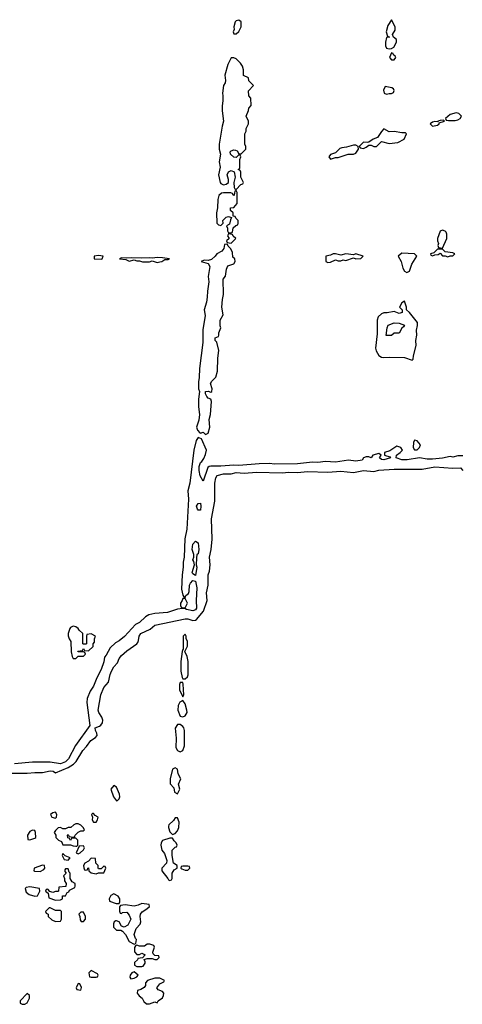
# Model space of a CAD drawing. Header units: inches. Extents: x 2701323 to 2964515, y 494916 to 722124.
# Tile 278 of 656: x 2822910 to 2826385, y 611762 to 619486. Entities that reach past the tile are written whole.
import ezdxf

# ---------------------------------------------------------------- set-up
doc = ezdxf.new("R2010")
doc.units = ezdxf.units.IN
doc.header["$MEASUREMENT"] = 0
doc.layers.add('C8621', color=7, linetype='Continuous')

msp = doc.modelspace()

# ---------------------------------------------------------------- linework, layer by layer
at = {"layer": 'C8621', "color": 2, "elevation": 2}
for points in [[(2824630, 619482), (2824610, 619478), (2824602, 619470), (2824592, 619430), (2824594, 619410), (2824586, 619390), (2824590, 619374), (2824610, 619374), (2824630, 619394), (2824648, 619430), (2824648, 619470)], [(2825830, 619486), (2825799.8, 619440.2), (2825786, 619390), (2825798, 619358), (2825814, 619350), (2825790, 619346), (2825781, 619310), (2825782, 619282), (2825790, 619262), (2825810, 619258), (2825830, 619261), (2825848, 619270), (2825868.7, 619310), (2825868, 619330), (2825846, 619350), (2825838, 619370), (2825857.2, 619402.8), (2825859, 619430)], [(2824590, 619188), (2824570, 619188), (2824544.5, 619135.5), (2824521, 619050), (2824526.8, 619010), (2824522.8, 618990), (2824511, 618970), (2824501, 618910), (2824506, 618890), (2824506, 618850), (2824498.8, 618810), (2824498.8, 618770), (2824510.8, 618690), (2824498.8, 618650), (2824474.8, 618510), (2824476, 618470), (2824486, 618430), (2824476, 618370), (2824482.8, 618330), (2824470.8, 618270), (2824482.8, 618210), (2824490, 618201), (2824510, 618191), (2824530, 618196), (2824548.7, 618210), (2824548.9, 618231.1), (2824539.3, 618270), (2824550, 618292), (2824570, 618302), (2824592.7, 618292.7), (2824602, 618250), (2824592, 618210), (2824594, 618170), (2824598, 618158), (2824610, 618154), (2824647.3, 618192.7), (2824662, 618198), (2824666, 618210), (2824646, 618250), (2824646, 618290), (2824642, 618302), (2824626, 618310), (2824638, 618322), (2824638, 618390), (2824646, 618410), (2824642, 618422), (2824630, 618426), (2824610, 618406), (2824590, 618408), (2824564, 618430), (2824562, 618450), (2824570, 618458), (2824590, 618464.7), (2824603.6, 618463.6), (2824616.9, 618456.9), (2824630, 618434), (2824650, 618434), (2824686, 618470), (2824686, 618490), (2824678, 618510), (2824678, 618590), (2824687.3, 618612.7), (2824688.4, 618631.6), (2824706, 618670), (2824706, 618690), (2824688, 618730), (2824707.3, 618772.7), (2824708.4, 618791.6), (2824727.3, 618812.7), (2824726, 618870), (2824708.4, 618888.4), (2824707.3, 618927.3), (2824746, 618970), (2824710, 619006), (2824706, 619030), (2824667.3, 619047.3), (2824668.4, 619091.6), (2824660.2, 619120.2), (2824644.5, 619144.5), (2824610, 619178)], [(2825830, 619226), (2825812, 619190), (2825830, 619172), (2825850, 619172), (2825862, 619190), (2825859, 619199), (2825846, 619210), (2825842, 619222)], [(2825778, 618962), (2825767.1, 618932.9), (2825772, 618910), (2825790, 618901), (2825810, 618907.3), (2825830, 618906.8), (2825844, 618916), (2825849, 618930), (2825844, 618944), (2825832.7, 618952.7)], [(2826238, 618698), (2826210, 618695.3), (2826194, 618690), (2826194, 618686), (2826170, 618688), (2826150, 618682), (2826132, 618670), (2826150, 618652), (2826190, 618658), (2826202, 618670), (2826202, 618678), (2826246, 618690)], [(2826335.5, 618755.5), (2826290, 618742), (2826252, 618710), (2826258, 618698), (2826276, 618696), (2826330, 618694.8), (2826350, 618701), (2826368, 618710), (2826378, 618730), (2826358, 618750)], [(2825770, 618628.7), (2825750, 618609), (2825718, 618562), (2825684.7, 618550), (2825650, 618526), (2825638, 618522), (2825610, 618524), (2825574, 618490), (2825582, 618482), (2825610, 618476), (2825630, 618484.7), (2825650, 618502), (2825670, 618501), (2825690, 618490.8), (2825710, 618491), (2825750, 618531), (2825810, 618515.5), (2825878.4, 618521.6), (2825928.7, 618550), (2825948, 618590), (2825938, 618598), (2825910, 618597.2), (2825850, 618609.2), (2825810, 618606)], [(2825550, 618502), (2825530, 618502), (2825475.3, 618484.7), (2825438, 618482), (2825424.5, 618475.5), (2825390, 618442), (2825350, 618428), (2825338, 618410), (2825350, 618392), (2825390, 618404.7), (2825410, 618404.7), (2825490, 618431.3), (2825530, 618431), (2825550, 618438), (2825568.7, 618470), (2825568, 618490)], [(2824610, 618146), (2824598, 618142), (2824594, 618110), (2824590, 618106), (2824582, 618122), (2824567.3, 618127.3), (2824510, 618129), (2824495.3, 618124.7), (2824474.4, 618105.6), (2824465.2, 618074.8), (2824462.8, 618010), (2824454.8, 617970), (2824458, 617890), (2824470, 617878), (2824490, 617872), (2824508, 617890), (2824504, 617910), (2824530, 617938), (2824550, 617942), (2824574, 617934), (2824564.7, 617915.3), (2824558, 617882), (2824534, 617870), (2824542, 617850), (2824542, 617830), (2824550, 617814), (2824570, 617814), (2824582, 617818), (2824587.3, 617852.7), (2824607.3, 617872.7), (2824622, 617878), (2824626, 617890), (2824626, 617910), (2824606, 617930), (2824602, 617942), (2824586, 617946), (2824586, 617970), (2824566, 617990), (2824566, 618010), (2824590, 618014), (2824616.4, 618043.6), (2824618, 618130)], [(2824550, 617806), (2824542, 617790), (2824554, 617770), (2824534, 617750), (2824538, 617738), (2824570, 617734), (2824606, 617770), (2824587.3, 617787.3), (2824582, 617802)], [(2826230, 617835.3), (2826210, 617826), (2826191, 617770), (2826191, 617750), (2826198, 617730), (2826194, 617714), (2826198, 617698), (2826230, 617694), (2826264, 617770), (2826263.1, 617803.1), (2826258, 617818), (2826250, 617828)], [(2824530, 617726), (2824518, 617722), (2824512, 617690), (2824496, 617670), (2824458, 617650), (2824444.7, 617630), (2824416, 617604), (2824390, 617598), (2824359.6, 617600.4), (2824334, 617590), (2824390, 617574), (2824402.8, 617550), (2824390.6, 617470.6), (2824394, 617430), (2824383.4, 617356.6), (2824382, 617310), (2824375.5, 617270), (2824357.3, 617210), (2824365.2, 617165.2), (2824348.1, 617051.9), (2824347.5, 616952.5), (2824321.6, 616750), (2824319.9, 616680.1), (2824314.4, 616645.6), (2824314.8, 616590), (2824321, 616570), (2824314.8, 616510), (2824314.8, 616450), (2824321, 616390), (2824316.9, 616343.1), (2824298.8, 616290), (2824304.9, 616264.9), (2824324.7, 616244.7), (2824330, 616242), (2824350.8, 616250.8), (2824370, 616232), (2824390, 616242), (2824402, 616290), (2824398, 616350), (2824408.7, 616390), (2824417.2, 616490), (2824410, 616508), (2824390, 616518), (2824378, 616530), (2824368.7, 616550), (2824368, 616570), (2824390, 616572), (2824410, 616564.7), (2824418, 616570), (2824422, 616590), (2824409, 616631), (2824418, 616650), (2824450, 616682), (2824463.7, 616730), (2824466, 616830), (2824473.2, 616890), (2824457.2, 616957.2), (2824446, 616970), (2824446, 616990), (2824470, 617002), (2824474, 617010), (2824474, 617030), (2824488, 617070), (2824484, 617084), (2824484, 617130), (2824508.7, 617170), (2824497.2, 617230), (2824501.2, 617290), (2824509.3, 617330.7), (2824508.7, 617450), (2824525.6, 617474.4), (2824533.2, 617530), (2824545.2, 617554.8), (2824590, 617572), (2824602, 617590), (2824598, 617610), (2824584, 617624), (2824580.4, 617660.4), (2824568.9, 617688.9), (2824546, 617710), (2824542, 617722)], [(2823530, 617636), (2823494, 617630), (2823494, 617610), (2823550, 617607.3), (2823558, 617610), (2823566, 617630)], [(2823990, 617619.3), (2823954, 617614), (2823930, 617619), (2823870, 617614), (2823790, 617619), (2823750, 617615.3), (2823710, 617618), (2823694, 617610), (2823743.6, 617603.6), (2823770, 617592), (2823810, 617602), (2823830, 617594), (2823850, 617594), (2823873.6, 617586.4), (2823930, 617586.8), (2823950, 617594), (2823990, 617581), (2824010, 617586.8), (2824026, 617590), (2824050, 617604.7), (2824075.3, 617604.7), (2824086, 617610), (2824030, 617619)], [(2825550, 617648.7), (2825530, 617642), (2825470, 617648.7), (2825430, 617638), (2825390, 617648.7), (2825371.6, 617648.4), (2825350, 617638), (2825314, 617630), (2825314, 617590), (2825330, 617582), (2825350, 617584.7), (2825390, 617602), (2825410, 617594), (2825430, 617594), (2825450, 617602), (2825470, 617598), (2825530, 617618), (2825550, 617611.3), (2825587.3, 617612.7), (2825606, 617630)], [(2825910, 617654), (2825882, 617630), (2825906, 617590), (2825916.9, 617536.9), (2825930, 617514), (2825950, 617502), (2825970, 617514), (2825988, 617568), (2826028, 617630), (2826010, 617648)], [(2826230, 617686), (2826190, 617686), (2826162, 617658), (2826134, 617650), (2826138, 617638), (2826150, 617634), (2826170, 617642), (2826196.4, 617643.6), (2826210, 617654), (2826230, 617634), (2826250, 617634), (2826270, 617626), (2826290, 617634), (2826310, 617634), (2826326, 617650), (2826310, 617658), (2826250, 617666)], [(2825930, 617278), (2825910, 617266), (2825892, 617230), (2825914, 617210), (2825914, 617190), (2825890, 617182), (2825850, 617198), (2825794.4, 617185.6), (2825770, 617185.2), (2825750, 617179), (2825724.9, 617155.1), (2825717.1, 617130), (2825717.3, 617022.7), (2825703, 616910), (2825708.5, 616888.5), (2825730, 616851.3), (2825750, 616838.8), (2825770, 616834.8), (2825810, 616838.8), (2825930, 616834.8), (2825990, 616814), (2825998, 616822), (2826001.2, 616850), (2826022.7, 616930), (2826021.2, 616970), (2826029, 617010), (2826024, 617050), (2826032.9, 617087.1), (2826033.2, 617110), (2825970, 617188.7), (2825946, 617210), (2825948, 617230)], [(2825830, 617008), (2825788.4, 617008.4), (2825795.3, 617070), (2825804, 617090), (2825850, 617106.8), (2825890, 617106), (2825931.3, 617090), (2825923.6, 617076.4), (2825910, 617066), (2825890, 617026), (2825850, 617026)], [(2826010, 616188), (2826002.8, 616170), (2825998, 616130), (2826010, 616112), (2826030, 616111.3), (2826048.7, 616130), (2826057.2, 616150), (2826030, 616182)], [(2824310, 615638), (2824305.6, 615645.6), (2824299, 615670), (2824310, 615691.3), (2824330, 615692), (2824333.4, 615670), (2824330, 615638)], [(2824290, 615126), (2824270, 615138), (2824264, 615150), (2824282, 615210), (2824276.4, 615236.4), (2824268.7, 615250), (2824278, 615270), (2824278, 615290), (2824263.7, 615330), (2824270, 615372), (2824290, 615394), (2824310, 615382), (2824316.5, 615330), (2824310, 615295.3), (2824302, 615290), (2824296.9, 615263.1), (2824296, 615210), (2824301, 615190)], [(2824210, 614946), (2824190, 614946), (2824186, 614930), (2824171.3, 614910), (2824171.3, 614890), (2824178, 614878), (2824190, 614871.3), (2824210, 614872), (2824228.7, 614910)], [(2823330, 614728.7), (2823310, 614719), (2823302.8, 614710), (2823291.6, 614671.6), (2823291.6, 614651.6), (2823298, 614630), (2823312.7, 614607.3), (2823314, 614526), (2823322, 614490), (2823330, 614474), (2823350, 614474), (2823370, 614494), (2823410, 614494), (2823426, 614510), (2823422, 614522), (2823410, 614526), (2823370, 614526), (2823367.3, 614532.7), (2823402, 614538), (2823410, 614554), (2823418, 614538), (2823450, 614534), (2823486, 614570), (2823486, 614590), (2823496.4, 614603.6), (2823498, 614630), (2823506, 614650), (2823470, 614668), (2823438, 614662), (2823434, 614650), (2823434, 614590), (2823430, 614586), (2823410, 614586), (2823406, 614590), (2823406, 614670), (2823376.4, 614696.4), (2823368.7, 614710), (2823350, 614724)], [(2824210, 614666), (2824194, 614650), (2824194, 614546), (2824190, 614546), (2824186, 614530), (2824174.8, 614450), (2824175.3, 614375.3), (2824184.7, 614324.7), (2824190, 614314), (2824210, 614314), (2824228.4, 614331.6), (2824233.2, 614346.8), (2824232.5, 614452.5), (2824224, 614490), (2824206, 614530), (2824227.3, 614572.7), (2824228, 614610), (2824218, 614630), (2824218, 614650)], [(2824190, 614286), (2824170, 614286), (2824164.7, 614270), (2824166, 614230), (2824190, 614174), (2824198, 614190), (2824194.6, 614274.6)], [(2824190, 614146), (2824167.1, 614132.9), (2824154.4, 614105.6), (2824150.8, 614070), (2824170, 614022), (2824190, 614018), (2824210, 614026), (2824224, 614050), (2824221.2, 614070), (2824210, 614118)], [(2824170, 613958), (2824150, 613958), (2824131.3, 613928.7), (2824137.3, 613850), (2824136, 613776), (2824150, 613752), (2824170, 613742), (2824190, 613752), (2824204, 613790), (2824204, 613910), (2824199, 613930), (2824190, 613942)], [(2824130, 613618), (2824110, 613606), (2824091.3, 613530), (2824092.7, 613492.7), (2824119.8, 613459.8), (2824126.4, 613426.4), (2824150, 613414), (2824168, 613450), (2824158, 613490), (2824174, 613530), (2824155.3, 613570), (2824150, 613606)], [(2823650, 613478), (2823626.8, 613450), (2823646.8, 613390), (2823670, 613358), (2823679, 613361), (2823690, 613374), (2823695.3, 613390), (2823694, 613410), (2823670, 613466)], [(2823190, 613268), (2823170, 613264), (2823151.3, 613250), (2823162, 613230), (2823190, 613222), (2823198, 613230), (2823202, 613250)], [(2823490, 613258), (2823482, 613258), (2823474, 613250), (2823482, 613230), (2823478, 613210), (2823490, 613192), (2823510, 613192), (2823522, 613210), (2823526, 613230), (2823502, 613242)], [(2824150, 613226), (2824130, 613226), (2824116.9, 613203.1), (2824082, 613170), (2824079.6, 613160.4), (2824078, 613150), (2824090, 613114), (2824110, 613094), (2824130, 613102), (2824150, 613122), (2824159, 613150), (2824162, 613190)], [(2823370, 613178), (2823350, 613178), (2823334, 613170), (2823311.3, 613148.7), (2823290, 613148), (2823270, 613138), (2823250, 613138), (2823230, 613148), (2823212.7, 613147.3), (2823190, 613126), (2823182, 613110), (2823194, 613090), (2823194, 613070), (2823214, 613050), (2823238, 613038), (2823250, 613014), (2823310, 613014), (2823330, 613004.7), (2823350, 613002), (2823358, 613002), (2823366, 613010), (2823366, 613050), (2823350, 613066), (2823330, 613066), (2823318, 613062), (2823310, 613046), (2823302, 613062), (2823287.3, 613067.3), (2823286, 613090), (2823290, 613094), (2823298, 613078), (2823330, 613074), (2823342, 613078), (2823346, 613090), (2823368.4, 613111.6), (2823390, 613122), (2823410, 613122), (2823418, 613130), (2823408, 613150), (2823390, 613168)], [(2823010, 613128), (2822990, 613118), (2822972, 613090), (2822974, 613054), (2822990, 613052), (2823030, 613064.7), (2823038, 613070), (2823035.3, 613110), (2823030, 613126)], [(2824110, 613066), (2824090, 613066), (2824030, 613048), (2824021, 613030), (2824018, 613010), (2824026, 612970), (2824046, 612946), (2824064.7, 612890), (2824062, 612870), (2824026, 612830), (2824026.8, 612810), (2824074, 612750), (2824078, 612738), (2824090, 612734), (2824102, 612738), (2824106, 612750), (2824108, 612790), (2824124, 612816), (2824146, 612830), (2824146, 612850), (2824118, 612870), (2824106, 612930), (2824106, 612970), (2824130, 612994), (2824142, 612998), (2824146, 613010), (2824138, 613030), (2824123.1, 613043.1)], [(2823410, 613006), (2823378, 613002), (2823354, 612950), (2823370, 612942), (2823386, 612950), (2823410, 612974), (2823418, 612990)], [(2823250, 612946), (2823244.7, 612930), (2823258, 612898), (2823290, 612894), (2823306, 612910), (2823266, 612926)], [(2823470, 612908), (2823450, 612886), (2823422, 612870), (2823412, 612850), (2823412.7, 612832.7), (2823418, 612818), (2823430, 612814), (2823442, 612818), (2823446, 612830), (2823451.6, 612831.6), (2823454, 612810), (2823470, 612794), (2823510, 612786), (2823530, 612794), (2823570, 612794), (2823586, 612830), (2823582, 612842), (2823570, 612846), (2823550, 612826), (2823530, 612826), (2823526, 612830), (2823526, 612850), (2823508.4, 612868.4), (2823506, 612906)], [(2823090, 612854), (2823024.7, 612830), (2823022, 612810), (2823026, 612806), (2823070, 612804.7), (2823100.4, 612819.6), (2823108, 612830), (2823106, 612850)], [(2823290, 612826), (2823270, 612826), (2823263.6, 612816.4), (2823263.6, 612803.6), (2823274, 612790), (2823254, 612770), (2823262, 612750), (2823262, 612730), (2823274, 612710), (2823272.7, 612687.3), (2823218, 612682), (2823214, 612650), (2823210, 612646), (2823190, 612646), (2823170, 612638), (2823146, 612646), (2823130, 612666), (2823118, 612662), (2823114, 612650), (2823134, 612634), (2823138, 612598), (2823190, 612578), (2823230, 612582), (2823246, 612590), (2823247.3, 612612.7), (2823270, 612614), (2823282, 612638), (2823294.6, 612645.4), (2823302, 612658), (2823342, 612678), (2823346, 612690), (2823346, 612710), (2823322, 612722), (2823306, 612750), (2823306, 612790), (2823298, 612798)], [(2824230, 612846), (2824190, 612846), (2824178, 612842), (2824174, 612830), (2824183.6, 612823.6), (2824210, 612814), (2824230, 612814), (2824246, 612830), (2824242, 612842)], [(2822990, 612684), (2822961, 612679), (2822952, 612670), (2822962, 612642), (2822983.6, 612623.6), (2823030, 612611.3), (2823050, 612614), (2823068, 612650), (2823066, 612670)], [(2823650, 612628.7), (2823625.4, 612614.6), (2823612, 612590), (2823614, 612570), (2823668, 612552), (2823690, 612554), (2823695.3, 612564.7), (2823695.3, 612590), (2823682, 612610)], [(2823150, 612518), (2823142, 612518), (2823114, 612490), (2823118, 612478), (2823134, 612470), (2823134, 612450), (2823163.6, 612423.6), (2823190, 612412), (2823230, 612414), (2823238, 612430), (2823238, 612490), (2823230, 612498), (2823190, 612498)], [(2823870, 612553.2), (2823840.7, 612539.3), (2823810, 612532.7), (2823736.9, 612543.1), (2823702, 612538), (2823692.7, 612527.3), (2823692.7, 612492.7), (2823698, 612478), (2823710, 612474), (2823718, 612482), (2823750, 612484.7), (2823770, 612462), (2823782, 612430), (2823758, 612382), (2823730, 612368), (2823710, 612375.3), (2823690, 612408), (2823670, 612418), (2823663.6, 612416.4), (2823651.6, 612408.4), (2823645.4, 612394.6), (2823646, 612366), (2823670, 612344.7), (2823703.6, 612343.6), (2823716.9, 612336.9), (2823742, 612310), (2823770, 612254), (2823810, 612234), (2823822, 612238), (2823826, 612270), (2823818, 612278), (2823808, 612310), (2823824, 612356), (2823855.3, 612390), (2823862, 612410), (2823855.3, 612450), (2823859, 612470), (2823872.5, 612487.5), (2823908, 612510), (2823928, 612530), (2823926, 612546)], [(2823410, 612486), (2823390, 612486), (2823374, 612470), (2823382, 612450), (2823383.6, 612423.6), (2823392.7, 612412.7), (2823410, 612412), (2823428, 612430), (2823428, 612450)], [(2823910, 612234), (2823890, 612218), (2823850, 612218), (2823830, 612226), (2823818, 612222), (2823812.7, 612207.3), (2823812.7, 612172.7), (2823830, 612154), (2823850, 612152), (2823870, 612162), (2823894, 612150), (2823874, 612126), (2823838, 612122), (2823834, 612110), (2823812, 612090), (2823812, 612070), (2823830, 612058), (2823870, 612058), (2823879, 612061), (2823896.4, 612083.6), (2823896.4, 612096.4), (2823886, 612114), (2823910, 612122), (2823950, 612122), (2823970, 612114), (2823990, 612114), (2824006, 612130), (2824002, 612142), (2823970, 612146), (2823958, 612158), (2823955.3, 612170), (2823969, 612210), (2823963.1, 612223.1), (2823932.9, 612232.9)], [(2823470, 612026), (2823454, 612010), (2823458, 611978), (2823470, 611974), (2823510, 611974), (2823522, 611978), (2823526, 611990), (2823522, 612002)], [(2823810, 612018), (2823790, 612008), (2823778, 611990), (2823774, 611974), (2823782, 611962), (2823810, 611966), (2823830, 611978), (2823839, 611990)], [(2823370, 611926), (2823354, 611890), (2823358, 611878), (2823390, 611874), (2823394.6, 611894.6), (2823382, 611922)], [(2824010, 611968), (2823970, 611968), (2823914, 611950), (2823898, 611930), (2823898, 611910), (2823886.8, 611893.2), (2823862, 611878), (2823834, 611870), (2823832, 611850), (2823847.9, 611827.9), (2823871.3, 611810), (2823883.5, 611783.5), (2823906, 611766), (2823930, 611766.8), (2823970, 611782), (2823990, 611774), (2823998, 611790), (2824030, 611812), (2824039, 611830), (2824042, 611850), (2824030, 611862), (2823996.4, 611876.4), (2823986, 611890), (2824010, 611922), (2824042, 611938), (2824046, 611950)], [(2822970, 611846), (2822914, 611790), (2822914, 611770), (2822930, 611762), (2822950, 611762), (2822970, 611774), (2822986, 611810), (2822986, 611830)]]:
    msp.add_lwpolyline(points, close=True, dxfattribs=at)
for points in [[(2826390, 616064), (2826350, 616064), (2826310, 616055.3), (2826290, 616059), (2826230, 616046), (2826150, 616039.5), (2826110, 616039.5), (2826050, 616049.4), (2825953.2, 616033.2), (2825910, 616034), (2825866, 616050), (2825868, 616070), (2825898, 616090), (2825915.3, 616110), (2825902, 616130), (2825870, 616141.2), (2825815.3, 616104.7), (2825774, 616090), (2825774, 616070), (2825816, 616056), (2825822, 616050), (2825770, 616034), (2825750, 616035.3), (2825735.3, 616050), (2825748, 616070), (2825730, 616082), (2825682, 616070), (2825670, 616049), (2825650, 616058), (2825630, 616058), (2825610, 616048), (2825598, 616030), (2825550, 616022.4), (2825490.5, 616029.5), (2825390, 616014.7), (2825310, 616019.7), (2825250, 616013.3), (2825210, 616015.6), (2825090, 616002.6), (2824910, 615999.7), (2824870, 616005.1), (2824790, 616003), (2824630, 615989.6), (2824591.9, 615991.9), (2824490, 615983), (2824410, 615984.5), (2824398, 615982), (2824387.9, 615972.1), (2824350, 615866), (2824327.2, 615907.2), (2824318.4, 615950), (2824318, 615982), (2824330, 616012), (2824340.4, 616019.6), (2824356.4, 616043.6), (2824370, 616074), (2824377.2, 616110), (2824337.2, 616197.2), (2824310, 616208), (2824295.3, 616184.7), (2824277.1, 616110), (2824245.5, 615850), (2824230.5, 615790), (2824234.9, 615725.1), (2824222, 615490), (2824206.2, 615413.8), (2824200.5, 615270), (2824193, 615230), (2824193.4, 615190), (2824184.9, 615130), (2824179.3, 615019.3), (2824190, 614971.3), (2824198, 614958), (2824210, 614954), (2824215.3, 614970), (2824234.5, 614985.5), (2824240.9, 614999.1), (2824242, 615050), (2824250, 615066), (2824270, 615086), (2824290, 615082), (2824300.3, 615030), (2824294.9, 614930), (2824299.3, 614870), (2824290, 614856), (2824270.3, 614849.7), (2824220.2, 614860.2), (2824207.3, 614867.3), (2824188, 614868), (2824150, 614860.9), (2824070, 614835.1), (2823970, 614826.6), (2823923.8, 614816.2), (2823898.7, 614801.3), (2823850, 614757), (2823819.8, 614740.2), (2823732.4, 614647.6), (2823690, 614612.3), (2823663.4, 614596.6), (2823621.6, 614558.4), (2823590, 614502), (2823575.3, 614484.7), (2823570, 614448), (2823550, 614389), (2823516, 614324), (2823490, 614259), (2823462.8, 614217.2), (2823439.3, 614160.7), (2823436.4, 614130), (2823460.7, 613950), (2823348.6, 613791.4), (2823292.9, 613687.1), (2823270, 613664.5), (2823230, 613649.2), (2823150, 613660.5), (2823010, 613661.3), (2822870, 613649.7)], [(2822803.8, 613576.2), (2822970, 613574), (2823030, 613581.6), (2823090, 613580.4), (2823150, 613594), (2823172, 613590), (2823190, 613578), (2823290, 613619.1), (2823333.3, 613646.7), (2823353.8, 613666.2), (2823407.1, 613752.9), (2823435.8, 613784.2), (2823467.7, 613832.3), (2823505.6, 613854.4), (2823519, 613870), (2823515.3, 613890), (2823504, 613910), (2823502, 613930), (2823536, 613944), (2823547, 613953), (2823559.3, 613970), (2823563.7, 613990), (2823555.3, 614015.3), (2823532.3, 614050), (2823526.6, 614070), (2823547.6, 614190), (2823570, 614246), (2823606, 614290), (2823619.5, 614350), (2823630, 614376), (2823649.5, 614410), (2823678.3, 614441.7), (2823690, 614474.8), (2823710, 614498.8), (2823750, 614536), (2823829.4, 614590.6), (2823838.6, 614601.4), (2823843.2, 614616.8), (2823847, 614650), (2823861.2, 614670), (2823934, 614706), (2823970, 614737.3), (2824210, 614786), (2824230, 614786.4), (2824270, 614774), (2824290, 614775.5), (2824299.3, 614780.7), (2824353.1, 614846.9), (2824380.9, 614930), (2824377, 614990), (2824389.6, 615050), (2824389.7, 615130), (2824399.1, 615160.9), (2824406, 615210), (2824400.5, 615270), (2824414.5, 615330), (2824422.4, 615410), (2824415.1, 615570), (2824443, 615710), (2824442.4, 615850), (2824450, 615891.3), (2824461.2, 615910), (2824510, 615923.1), (2824570, 615924.4), (2824610, 615933), (2824671.7, 615928.3), (2824770, 615935.3), (2824969.6, 615930.4), (2825023.3, 615936.7), (2825090, 615934.9), (2825170, 615942.6), (2825330, 615935.3), (2825430, 615944.9), (2825530, 615933.4), (2825609.7, 615950.3), (2825690, 615942.4), (2825730, 615951.8), (2825850, 615961.1), (2826070, 615960.4), (2826170, 615979.5), (2826310, 615968.2), (2826369.7, 615970.3), (2826388.2, 615950)]]:
    msp.add_lwpolyline(points, dxfattribs=at)

doc.saveas('drawing.dxf')
